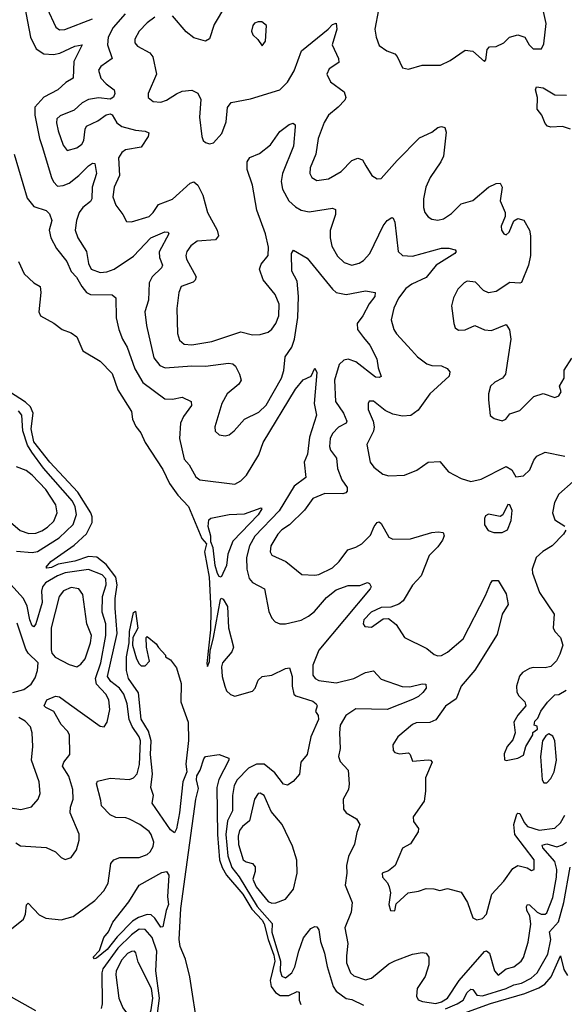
# Model space of a CAD drawing. Extents: x 1550320 to 1685906, y 509093 to 640511.
# Tile 262 of 532: x 1663322 to 1666114, y 527713 to 532764. Entities that reach past the tile are written whole.
import ezdxf

# ---------------------------------------------------------------- set-up
doc = ezdxf.new("R2010")
doc.units = 0

msp = doc.modelspace()

# ---------------------------------------------------------------- linework, layer by layer
at = {"layer": '0CON20XD'}
for points in [[(1663345.8, 532835), (1663377.3, 532675), (1663405.3, 532615.3), (1663445, 532590), (1663495, 532585.9), (1663527.3, 532592.7), (1663605, 532628.8), (1663642.5, 532635), (1663599.5, 532550.5), (1663595.3, 532464.7), (1663558.5, 532441.5), (1663517.5, 532405), (1663445, 532366.3), (1663398.6, 532315), (1663399.2, 532275), (1663422.5, 532155), (1663436.4, 532113.6), (1663485, 531954.1), (1663495, 531932), (1663515, 531909.7), (1663545, 531913.1), (1663575, 531925.3), (1663625.3, 531965), (1663675, 532015.3), (1663695, 532028.8), (1663706.8, 532026.8), (1663715.3, 531975), (1663692.6, 531905), (1663691.2, 531845), (1663685, 531831.5), (1663645, 531801.2), (1663626.6, 531775), (1663612.5, 531735), (1663606.2, 531685), (1663620, 531645), (1663665, 531575.8), (1663673.6, 531513.6), (1663688.9, 531485), (1663735, 531467.6), (1663768.6, 531471.4), (1663806.7, 531485), (1663905, 531550.6), (1663994.5, 531645), (1664065, 531675.6), (1664082.5, 531675), (1664085.8, 531665), (1664036.9, 531573.1), (1664038.4, 531545), (1664054.6, 531505), (1664048.7, 531491.3), (1664001.1, 531445), (1663984.7, 531415), (1663982.5, 531325), (1663962.9, 531265), (1663971.1, 531195), (1664008.8, 531028.8), (1664039.9, 530989.9), (1664068.2, 530978.2), (1664205, 530987.8), (1664275, 530986.1), (1664392.9, 531002.9), (1664415, 530998.5), (1664427.6, 530987.6), (1664449.1, 530945), (1664456.7, 530915), (1664445.8, 530894.2), (1664385, 530845.5), (1664357.7, 530795), (1664322.5, 530675), (1664324.1, 530654.1), (1664344.4, 530634.4), (1664375, 530629.2), (1664395, 530634), (1664422, 530655), (1664474, 530715), (1664548.5, 530751.5), (1664585, 530786.7), (1664663.6, 530925), (1664675.9, 530965), (1664682.2, 531035), (1664716.7, 531085), (1664730.6, 531125), (1664747.4, 531237.4), (1664751.8, 531345), (1664743.4, 531423.4), (1664717.3, 531475), (1664714.4, 531565), (1664725, 531581.2), (1664795, 531540.5), (1664925, 531381.5), (1664945, 531364.6), (1664995, 531353.8), (1665095, 531372.9), (1665144.1, 531364.1), (1665141.9, 531345), (1665112.6, 531307.4), (1665080.4, 531245), (1665051.2, 531205), (1665053.8, 531175), (1665084, 531134), (1665116.1, 531095), (1665151.9, 531025), (1665158.8, 530978.8), (1665175.7, 530934.3), (1665165, 530928), (1665145, 530931.1), (1665045, 531009.7), (1665005, 531023.2), (1664983, 531017), (1664960.4, 530995), (1664935.3, 530915), (1664940.9, 530805), (1664981.3, 530745), (1664998.2, 530705), (1664994.6, 530695), (1664956.8, 530673.2), (1664925, 530642.2), (1664913.9, 530615), (1664909.6, 530575), (1664915.8, 530555.8), (1664946.2, 530515), (1664951.2, 530461.2), (1664973.9, 530403.9), (1665000, 530365), (1665000.6, 530345), (1664993.8, 530336.2), (1664977.6, 530332.4), (1664886.1, 530333.9), (1664825, 530307.7), (1664781.4, 530248.6), (1664705, 530172.7), (1664665, 530146.7), (1664644.5, 530125.5), (1664610, 530065), (1664605.6, 530035), (1664615, 530017.5), (1664685.5, 529985.5), (1664767.8, 529917.8), (1664834.5, 529914.5), (1664855, 529918.5), (1664925, 529952.3), (1664960.4, 529985), (1665004.4, 530045), (1665045, 530057.8), (1665075.2, 530074.8), (1665120.6, 530119.4), (1665138.2, 530165), (1665155, 530184.4), (1665165, 530187.5), (1665175, 530179.2), (1665215, 530110), (1665235, 530098.6), (1665325, 530100.8), (1665435, 530133.8), (1665467.5, 530137.5), (1665492.7, 530132.7), (1665497.3, 530117.3), (1665489.6, 530095), (1665465, 530060), (1665421.1, 530015), (1665379.1, 529910.9), (1665335, 529863.5), (1665287.3, 529782.7), (1665265, 529765.6), (1665225, 529750), (1665175, 529748.6), (1665124.4, 529725), (1665086.7, 529685), (1665082.2, 529665), (1665090.5, 529650.5), (1665125, 529648.6), (1665185, 529690), (1665212.3, 529692.3), (1665252.4, 529662.4), (1665293.8, 529595), (1665408.2, 529538.2), (1665447.3, 529507.3), (1665465, 529500.8), (1665485, 529502.9), (1665515, 529520), (1665595, 529588.1), (1665710.5, 529809.5), (1665735, 529872.5), (1665745, 529887.5), (1665775, 529887.5), (1665815, 529818.8), (1665825.7, 529765), (1665795.6, 529714.4), (1665769.8, 529610.2), (1665655, 529427.3), (1665585.5, 529345), (1665559.2, 529280.8), (1665505, 529242.5), (1665455, 529173.3), (1665425, 529159.6), (1665355, 529157.8), (1665335, 529149.4), (1665260, 529085), (1665234.2, 529045), (1665235.9, 529015.9), (1665245.7, 529005.7), (1665268.3, 528998.3), (1665315, 529002.9), (1665324.4, 528994.4), (1665335, 528960), (1665415, 528967.5), (1665427.5, 528965), (1665436.2, 528955), (1665402.9, 528875), (1665403, 528807), (1665395.6, 528755), (1665338.1, 528675), (1665340.2, 528650.2), (1665366, 528615), (1665365, 528597.5), (1665325, 528536), (1665285, 528513.8), (1665246.2, 528425), (1665212.7, 528397.3), (1665180, 528385), (1665182, 528365), (1665206.5, 528336.5), (1665215.5, 528315.5), (1665222, 528285), (1665214, 528225), (1665222.5, 528195), (1665245, 528192.5), (1665251.2, 528228.8), (1665313.3, 528285), (1665366.6, 528293.4), (1665405, 528306.7), (1665445, 528305.8), (1665475, 528297.5), (1665515, 528307.1), (1665585, 528288), (1665616.9, 528235), (1665645, 528156.7), (1665666.1, 528146.1), (1665695, 528154), (1665714.4, 528175.6), (1665741.5, 528278.5), (1665804.4, 528345), (1665849.5, 528410.5), (1665875, 528425.6), (1665922.9, 528412.9), (1665945, 528398.8), (1665958.8, 528405), (1665959.2, 528455), (1665860.8, 528585), (1665855.2, 528635), (1665870.8, 528689.2), (1665875, 528694.3), (1665885, 528692.2), (1665907.2, 528645), (1665925, 528625.9), (1665985, 528606.2), (1666065, 528617.3), (1666095, 528643.8), (1666117.1, 528682.9)], [(1663460.9, 532825), (1663506.4, 532726.4), (1663525, 532712.9), (1663553.9, 532713.9), (1663695, 532768.7)], [(1664377.3, 532837.3), (1664319.5, 532740.5), (1664294.5, 532665.5), (1664275, 532654.5), (1664215, 532672.1), (1664175, 532702.5), (1664105, 532784.5)], [(1665161.8, 532815), (1665143.1, 532715), (1665148.6, 532675), (1665165, 532631.2), (1665203.8, 532603.8), (1665245, 532589.2), (1665257.5, 532575), (1665285, 532517.5), (1665315, 532510), (1665385, 532530.8), (1665478.3, 532531.7), (1665528, 532555), (1665605, 532608), (1665645, 532603.3), (1665705, 532550), (1665711.7, 532558.3), (1665718.3, 532611.7), (1665730, 532625), (1665765, 532627.5), (1665803.6, 532646.4), (1665832.5, 532675), (1665875, 532687.5), (1665912, 532675), (1665933.3, 532635), (1665954.3, 532614.3), (1665996.2, 532615), (1666008.7, 532641.3), (1666020.9, 532745), (1666006.5, 532806.5)], [(1663863.2, 532795), (1663801.4, 532725), (1663775.8, 532675), (1663771.4, 532635), (1663796.5, 532565), (1663736.9, 532525), (1663726.4, 532505), (1663738.2, 532465), (1663765.5, 532435), (1663805.7, 532405), (1663808.9, 532385), (1663803.3, 532366.7), (1663785, 532357.1), (1663725, 532363.9), (1663674, 532355), (1663642.7, 532337.3), (1663600.4, 532299.6), (1663528.6, 532271.4), (1663512.5, 532255), (1663509.6, 532235), (1663518.5, 532195), (1663545, 532121.2), (1663565, 532094), (1663615, 532106.4), (1663640.9, 532125), (1663651.1, 532145), (1663656.9, 532203.1), (1663665, 532218.6), (1663722.9, 532245), (1663765, 532275.8), (1663785, 532280.8), (1663795.5, 532275.5), (1663819.6, 532235), (1663845, 532216.7), (1663915, 532198), (1663965, 532193.3), (1663984.2, 532184.2), (1663980.5, 532165), (1663945, 532111.1), (1663863.9, 532096.1), (1663845, 532083.5), (1663827.7, 532055), (1663834, 531965), (1663805.4, 531905), (1663800, 531855), (1663813.7, 531813.7), (1663850.8, 531765), (1663868.8, 531728.8), (1663895, 531727.5), (1663985, 531755.5), (1664006.5, 531775), (1664033.8, 531816.2), (1664105, 531844), (1664195, 531925.6), (1664215, 531932.9), (1664235, 531915.8), (1664260, 531865), (1664284.1, 531775), (1664334.6, 531685)], [(1664015, 532777.5), (1663975, 532748.8), (1663933.6, 532705), (1663911.5, 532665), (1663912.5, 532645), (1663925, 532628.1), (1663988.6, 532595), (1664004.6, 532574.6), (1664023.1, 532485), (1663980.6, 532385), (1663980.8, 532365), (1664005.4, 532345.4), (1664045, 532341.5), (1664075, 532351.2), (1664125, 532384.5), (1664155, 532396.9), (1664205, 532402.5), (1664235, 532387.1), (1664249.5, 532355), (1664243.5, 532265), (1664255.7, 532165.7), (1664262, 532145), (1664275, 532134), (1664295, 532128), (1664315, 532132), (1664358.7, 532181.3), (1664379.6, 532240.4), (1664386.9, 532313.1), (1664405, 532340), (1664505, 532358.5), (1664655, 532404.4), (1664695, 532444.3), (1664728.4, 532501.6), (1664766.5, 532605), (1664903.6, 532716.4), (1664925, 532740), (1664945, 532746.7), (1664947.5, 532715), (1664923.6, 532635), (1664955.8, 532565), (1664958, 532545), (1664907.8, 532512.2), (1664896.7, 532485), (1664915.7, 532445), (1664984.4, 532395), (1664994.4, 532365), (1664988.7, 532351.3), (1664955, 532315.6), (1664905, 532274.4), (1664882.6, 532237.4), (1664852.3, 532155), (1664840, 532075), (1664810.5, 532005), (1664810, 531975), (1664818.8, 531955), (1664845, 531939.2), (1664905, 531948.1), (1664970, 531985), (1665025, 532042.5), (1665055, 532053.3), (1665080, 532045), (1665096, 532014), (1665126.2, 531965), (1665155, 531948), (1665175, 531950), (1665257.3, 532042.7), (1665372.2, 532157.8), (1665435, 532188), (1665465, 532211.2), (1665485, 532216.2), (1665500.7, 532210.7), (1665507.3, 532187.3), (1665493.8, 532065), (1665481.2, 532035), (1665426.4, 531955), (1665404.5, 531905), (1665391.2, 531845), (1665391.2, 531801.2), (1665398.1, 531775), (1665415, 531752.9), (1665435, 531740.6), (1665465, 531735.6), (1665495, 531741.9), (1665535, 531770), (1665585, 531820), (1665645, 531836.4), (1665725, 531905.4), (1665764.2, 531924.2), (1665785, 531925.8), (1665794.4, 531905), (1665784.6, 531834.6), (1665811.2, 531775), (1665811.2, 531755), (1665790.8, 531705), (1665792, 531685), (1665803.3, 531665), (1665815, 531661.2), (1665831.2, 531675), (1665855, 531732.5), (1665875, 531743.8), (1665905.7, 531735.7), (1665936, 531685), (1665941.2, 531655), (1665940, 531555), (1665930, 531505), (1665895, 531416.7), (1665885, 531412), (1665835, 531416.2), (1665765, 531369.1), (1665725, 531363.6), (1665699.2, 531375), (1665658.3, 531418.3), (1665615, 531422.5), (1665600, 531415), (1665567.7, 531382.3), (1665545, 531337.5), (1665535.9, 531295.9), (1665547.1, 531205), (1665555, 531183.8), (1665570.9, 531170.9), (1665605, 531173.8), (1665655, 531195.6), (1665705, 531172.9), (1665740.2, 531169.8), (1665815, 531200), (1665833.1, 531173.1), (1665839.1, 531125), (1665811.5, 530945), (1665797.1, 530925), (1665757.5, 530905), (1665735.6, 530885), (1665724.4, 530845), (1665724.4, 530815), (1665734.3, 530734.3), (1665755, 530718.6), (1665795, 530706.7), (1665814.2, 530715), (1665835, 530742), (1665885, 530759.5), (1665958.3, 530831.7), (1666005, 530846), (1666065, 530826.7), (1666086.2, 530835), (1666098, 530855), (1666090, 530885), (1666113.8, 530925), (1666113, 530967), (1666151.7, 531028.3)], [(1664565, 532630), (1664582.5, 532655), (1664587.5, 532735), (1664563.3, 532753.3), (1664545, 532753.8), (1664525, 532746), (1664516.2, 532735), (1664510, 532705), (1664516.4, 532686.4), (1664543, 532663), (1664565, 532630)], [(1666145, 532202.6), (1666105, 532217.1), (1666045, 532213.2), (1666027.6, 532217.6), (1666015, 532232), (1665999.2, 532275), (1665973.9, 532305), (1665976.7, 532365), (1665965.6, 532405), (1665970.7, 532419.3), (1666005, 532415.3), (1666065, 532379.4), (1666125, 532377.5)], [(1664334.6, 531685), (1664340.4, 531655), (1664325.8, 531635), (1664232.3, 531627.7), (1664198.9, 531605), (1664178.2, 531575), (1664173.8, 531555), (1664177.5, 531535), (1664226.7, 531445), (1664222.1, 531427.9), (1664211.8, 531418.2), (1664150, 531395), (1664137.5, 531365), (1664127.4, 531282.6), (1664130.4, 531155), (1664140.8, 531120.8), (1664165, 531099.6), (1664205, 531095.8), (1664306.6, 531113.4), (1664455, 531162.9), (1664515, 531148.1), (1664555, 531148.6), (1664595, 531160.6), (1664615, 531177.1), (1664635, 531205.8), (1664649.4, 531245), (1664651.2, 531305), (1664632.1, 531355), (1664570.5, 531430.5), (1664550.8, 531485), (1664560.3, 531509.7), (1664595.9, 531554.1), (1664597.4, 531597.4), (1664582.5, 531665), (1664537.1, 531787.1), (1664516, 531916), (1664488.7, 531995), (1664487.3, 532035), (1664502.1, 532057.9), (1664551.7, 532078.3), (1664607.7, 532122.3), (1664655, 532190), (1664703.7, 532226.3), (1664723.8, 532233.8), (1664733.8, 532225), (1664734.3, 532214.3), (1664726.2, 532115), (1664669.5, 531975), (1664662.6, 531935), (1664668.3, 531895), (1664701.8, 531835), (1664735, 531803.9), (1664765, 531786.6), (1664805, 531778.8), (1664925, 531797.1), (1664940.6, 531790.6), (1664941.2, 531765), (1664913.7, 531683.7), (1664912.9, 531645), (1664922.7, 531602.7), (1664950.4, 531550.4), (1664985, 531518.5), (1665025, 531504.6), (1665062.9, 531515), (1665085, 531528.9), (1665117.2, 531565), (1665185, 531706.9), (1665205, 531734.4), (1665229.2, 531749.2), (1665236.7, 531746.7), (1665245.4, 531725.4), (1665262.3, 531575), (1665284.1, 531554.1), (1665335, 531550.7), (1665485, 531593.1), (1665522.6, 531592.6), (1665554, 531584), (1665558.8, 531575), (1665552, 531565), (1665457.1, 531505), (1665405, 531441.1), (1665332.8, 531407.2), (1665300.9, 531385), (1665263.8, 531335), (1665239.6, 531285), (1665225.6, 531225), (1665240.4, 531175), (1665252.9, 531152.9), (1665329.6, 531069.6), (1665362, 531035), (1665409.7, 530999.7), (1665435, 530990.5), (1665485, 530988.5), (1665514, 530975), (1665527, 530957), (1665524.3, 530935), (1665423.6, 530845), (1665365, 530762), (1665327, 530733), (1665285, 530730.9), (1665235, 530740.4), (1665195, 530760), (1665135, 530807.8), (1665113.3, 530806.7), (1665107.5, 530795), (1665108.6, 530765), (1665133.5, 530705), (1665138.8, 530675), (1665135.9, 530654.1), (1665102.2, 530585), (1665118.5, 530495), (1665138.1, 530468.1), (1665182.7, 530432.7), (1665215, 530423.9), (1665295, 530428.4), (1665357.1, 530452.9), (1665415, 530494), (1665475, 530497.5), (1665520, 530445), (1665585, 530410), (1665635, 530395.7), (1665687.3, 530407.3), (1665815, 530472), (1665844.2, 530454.2), (1665865, 530418.8), (1665905, 530424), (1665937.5, 530455), (1665957.5, 530505), (1665972.5, 530525), (1666015, 530545.5), (1666115.7, 530525.7)], [(1663292.9, 532075), (1663359.2, 531849.2), (1663395, 531806.8), (1663456.9, 531785), (1663475, 531767.8), (1663486.1, 531735), (1663473.6, 531685), (1663481.6, 531645), (1663510.1, 531590.1), (1663563.5, 531523.5), (1663585, 531472.2), (1663613.1, 531443.1), (1663640, 531395), (1663665, 531365.5), (1663685, 531354.4), (1663795, 531353.3), (1663815, 531337.5), (1663816.1, 531235), (1663830.4, 531175), (1663848, 531125), (1663871.8, 531085), (1663912.6, 530972.6), (1663952.8, 530902.8), (1664065, 530819.5), (1664105, 530816.9), (1664155, 530827.5), (1664200, 530805), (1664201.9, 530785), (1664161.2, 530728.8), (1664146.8, 530695), (1664141.1, 530615), (1664165, 530510.4), (1664190.2, 530480.2), (1664225, 530418.5), (1664245, 530404.6), (1664425, 530382.2), (1664455, 530398.2), (1664485, 530428.1), (1664547.6, 530532.4), (1664569.1, 530595), (1664735, 530869.4), (1664775, 530916), (1664816.7, 530935), (1664835, 530976.7), (1664845.6, 530955), (1664831.8, 530795), (1664843.5, 530735), (1664807.9, 530622.1), (1664796.8, 530535), (1664779.4, 530495), (1664788.9, 530415), (1664728.8, 530371.2), (1664652, 530245), (1664527.1, 530115), (1664500.2, 530065), (1664484.2, 530005), (1664485.8, 529945), (1664497.8, 529897.8), (1664515, 529877.3), (1664577.1, 529845), (1664598.8, 529728.8), (1664615, 529694.2), (1664631.4, 529675), (1664654.6, 529664.6), (1664685, 529664.5), (1664765, 529684.4), (1664802.5, 529705), (1664832.3, 529727.7), (1664895, 529800.5), (1664945, 529839.4), (1665005, 529862.5), (1665065, 529862.5), (1665105, 529877.5), (1665115, 529872.5), (1665123.1, 529855), (1665118.9, 529845), (1664855, 529529.1), (1664823.7, 529453.7), (1664825, 529401.2), (1664836, 529385), (1664855, 529374.4), (1664945, 529362.7), (1665035, 529384.2), (1665095, 529416.1), (1665135, 529424.2), (1665175, 529381.1), (1665283.1, 529343.1), (1665322.4, 529342.4), (1665385, 529356.9), (1665404.2, 529355), (1665405.5, 529335), (1665387.7, 529312.3), (1665367, 529293), (1665335, 529276.3), (1665205, 529225.3), (1665045, 529228.6), (1664993.3, 529195), (1664965.3, 529145), (1664960.6, 529105), (1664964.6, 529025.4), (1664955.6, 528985), (1664965, 528959.2), (1665005.6, 528915), (1665011.1, 528845), (1665006.9, 528815), (1664980, 528765), (1664982.5, 528715), (1664996.2, 528695), (1665048, 528665), (1665065.8, 528635), (1665050, 528595), (1665037.5, 528535), (1665007.8, 528472.2), (1664996.7, 528425), (1664999.6, 528385), (1664991.1, 528325), (1665026.2, 528235), (1665020.4, 528185), (1664988.9, 528105), (1665003.5, 528025), (1664997.7, 527962.3), (1664997.1, 527925), (1665018.2, 527875), (1665035, 527860), (1665095, 527839.3), (1665125, 527847.1), (1665215, 527920.8), (1665245, 527936.5), (1665335, 527970), (1665385, 527978.1), (1665405, 527975.6), (1665418.8, 527955), (1665418.6, 527915), (1665400.2, 527855), (1665359.8, 527795), (1665356.1, 527755), (1665365, 527736.7), (1665386.8, 527726.8), (1665455, 527717.6), (1665484.6, 527725), (1665515.7, 527745), (1665574.5, 527835.5), (1665705, 527983.2), (1665715, 527987.9), (1665729.7, 527975), (1665755.4, 527885), (1665775, 527862.7), (1665815.6, 527894.4), (1665855.7, 527905), (1665893.3, 527935), (1665905, 527953.8), (1665928.4, 528031.6), (1665942.7, 528125), (1665936.4, 528166.4), (1665921.2, 528195), (1665919.6, 528215), (1665925, 528224.3), (1665935, 528223.5), (1665975, 528185.9), (1665995, 528175.8), (1666015, 528174.7), (1666025, 528182.7), (1666055, 528260.8), (1666073.6, 528365), (1666075.5, 528405), (1666065.2, 528445), (1666003.9, 528515), (1666001, 528529), (1666025, 528535.5), (1666075, 528521.1), (1666105, 528530.7), (1666125.1, 528544.9)], [(1663315, 531523.8), (1663345, 531460), (1663394.2, 531414.2), (1663426.7, 531395), (1663430, 531365), (1663420, 531265), (1663427.5, 531245), (1663497, 531207), (1663540, 531175), (1663585, 531158), (1663615, 531138), (1663645.8, 531065.8), (1663735, 531012.9), (1663795, 530950), (1663825.5, 530865), (1663894.3, 530755), (1663900, 530715), (1663917.9, 530677.9), (1663942.5, 530645), (1663964.4, 530595), (1664055, 530456.7), (1664090.3, 530385), (1664132.6, 530325), (1664186.3, 530266.3), (1664255, 530102), (1664279.4, 530075), (1664269.4, 530035), (1664293.4, 529905), (1664302.1, 529735), (1664300.6, 529635), (1664280.9, 529460.9), (1664285, 529446.7), (1664295, 529472.5), (1664298.5, 529525), (1664314.5, 529595), (1664350.5, 529789.5), (1664355, 529796.7), (1664365, 529791.2), (1664386.4, 529753.6), (1664392.9, 529645), (1664418.6, 529545), (1664409.1, 529520.9), (1664361.2, 529465), (1664356, 529445), (1664360, 529395), (1664373.3, 529345), (1664381.2, 529321.2), (1664401.7, 529301.7), (1664425, 529293.8), (1664515, 529318.8), (1664528.6, 529335), (1664543.7, 529376.3), (1664565, 529394), (1664615, 529402), (1664685, 529435.6), (1664705, 529438.8), (1664718.7, 529395), (1664718.5, 529345), (1664726.9, 529305), (1664737.8, 529295), (1664825, 529268.1), (1664842.2, 529255), (1664846.7, 529245), (1664838.8, 529215), (1664851.2, 529195), (1664854, 529175), (1664813.5, 529085), (1664795.5, 528995), (1664762.5, 528955), (1664755.6, 528894.4), (1664723.6, 528856.4), (1664695, 528837.5), (1664675, 528842.2), (1664630.2, 528900.2), (1664575, 528945.8), (1664535, 528945.7), (1664494.7, 528925), (1664436.7, 528865), (1664421.4, 528835), (1664412.6, 528785), (1664413.5, 528705), (1664386.2, 528653.8), (1664379.3, 528585), (1664388.7, 528475), (1664408.8, 528415), (1664447.6, 528367.6), (1664538.8, 528215), (1664616.9, 528126.9), (1664615, 528083.3), (1664659.4, 527935), (1664656.6, 527885), (1664665, 527856.7), (1664685, 527849.2), (1664717.6, 527875), (1664732.3, 527905), (1664753, 527985), (1664775.9, 528054.1), (1664815, 528101.9), (1664835, 528112.9), (1664845, 528110.8), (1664855.4, 528095.4), (1664864.7, 528035), (1664884.8, 527974.8), (1664897.7, 527907.7), (1664929.2, 527805), (1664945, 527780.9), (1664995, 527742.5), (1665025, 527738.5), (1665085, 527708.1)], [(1663605, 529987), (1663518.7, 529971.3), (1663484.7, 529954.7), (1663460.5, 529950.5), (1663456.7, 529955), (1663481.5, 529985), (1663601.2, 530068.8), (1663663.8, 530126.2), (1663693.8, 530185), (1663694, 530214), (1663687, 530235), (1663620.4, 530340.4), (1663476.7, 530495), (1663395, 530599.1), (1663380.3, 530665), (1663390.8, 530745), (1663377.5, 530777.5), (1663351.7, 530801.7), (1663269.4, 530855)], [(1663305, 530037), (1663385, 530030.4), (1663413.4, 530036.6), (1663524, 530106), (1663596.1, 530173.9), (1663613.3, 530226.7), (1663606.2, 530265), (1663592.7, 530295), (1663444, 530464), (1663383.2, 530545), (1663361.8, 530581.8), (1663337.4, 530655), (1663332, 530735), (1663315, 530758.4)], [(1663237.9, 530217.9), (1663324.2, 530144.2), (1663368.3, 530128.3), (1663405, 530130.3), (1663435, 530142.2), (1663465, 530160.6), (1663497.5, 530192.5), (1663514.1, 530235), (1663507.1, 530275), (1663455, 530353.9), (1663385, 530428.2), (1663355, 530451.5), (1663305, 530470)], [(1666160, 530395), (1666085, 530330.8), (1666063.3, 530286.7), (1666052.9, 530235), (1666065, 530199.2), (1666115.7, 530165.7)], [(1664355, 529904.2), (1664345, 529907.1), (1664335, 529922.9), (1664324.3, 529965), (1664313.5, 530055), (1664302.1, 530085), (1664302.2, 530115), (1664288, 530165), (1664290.8, 530199.2), (1664302.4, 530207.6), (1664395.7, 530225.7), (1664475, 530228.8), (1664560, 530260), (1664563.8, 530255), (1664545, 530224.6), (1664415, 530088.9), (1664388.1, 530021.9), (1664382.1, 529965), (1664355, 529904.2)], [(1665752.9, 530132.9), (1665795, 530133.6), (1665822.2, 530147.8), (1665841.1, 530195), (1665847, 530247), (1665835, 530276.2), (1665825, 530278), (1665798.5, 530225), (1665785.2, 530214.8), (1665725, 530227.8), (1665710.4, 530219.6), (1665703.8, 530206.2), (1665705, 530173.3), (1665723.6, 530143.6), (1665752.9, 530132.9)], [(1666121.2, 530145), (1666110, 530125), (1666050.8, 530065), (1666004.1, 530035.9), (1665969.4, 530005), (1665949.4, 529945), (1665950.6, 529925), (1665986.4, 529826.4), (1666061.9, 529715), (1666056, 529645), (1666066, 529625), (1666094.4, 529594.4), (1666105.8, 529555), (1666090.3, 529509.7), (1666073.8, 529475), (1666045, 529446.2), (1666015, 529438.8), (1665955, 529440.8), (1665935, 529435.7), (1665900, 529415), (1665884.3, 529395.7), (1665868, 529345), (1665870, 529315), (1665881.2, 529295), (1665911.2, 529265), (1665916.2, 529245), (1665875, 529196.7), (1665855, 529160), (1665861.2, 529105), (1665850, 529070), (1665821.2, 529035), (1665805, 528997.5), (1665807, 528967), (1665815, 528963.8), (1665875, 528976.2), (1665905, 528992), (1665916, 529035), (1665952.5, 529095), (1665952.5, 529107.5), (1665976.7, 529125), (1665975, 529140), (1665960, 529145), (1665962.5, 529165), (1665978.3, 529181.7), (1665993.9, 529216.1), (1666027, 529263), (1666065, 529300), (1666085, 529302.5), (1666122.5, 529325)], [(1663279.1, 528100.9), (1663340.8, 528149.2), (1663351.2, 528175), (1663356.5, 528223.5), (1663365, 528232.5), (1663422.2, 528172.2), (1663455, 528155.3), (1663535, 528147.2), (1663595, 528163.3), (1663706.5, 528245), (1663753.8, 528295), (1663774.7, 528335.3), (1663789.1, 528435), (1663804.2, 528455), (1663835, 528466.9), (1663935, 528465.6), (1663975, 528481.9), (1663990, 528495), (1664006.7, 528523.3), (1664008.8, 528545), (1663996.2, 528585), (1663985, 528599.5), (1663937.8, 528635), (1663885, 528662.2), (1663865, 528670), (1663815, 528671.4), (1663785, 528684.4), (1663741.3, 528731.3), (1663738, 528758), (1663715.6, 528844.4), (1663721.4, 528858.6), (1663785, 528872.5), (1663885, 528867.2), (1663905.6, 528875), (1663924.6, 528895), (1663936.7, 528943.3), (1663941.4, 529065), (1663935, 529086), (1663898.3, 529138.3), (1663883.4, 529175), (1663872.5, 529255), (1663855.8, 529305), (1663834.1, 529334.1), (1663789, 529369), (1663772.5, 529395), (1663821.5, 529615), (1663810.7, 529745), (1663811, 529795), (1663821.6, 529865), (1663814.2, 529905), (1663765, 529969.3), (1663717.2, 530007.2), (1663675, 530009.8), (1663605, 529987)], [(1663301.5, 528541.5), (1663325, 528526.4), (1663457.2, 528517.2), (1663505, 528496), (1663535, 528466.7), (1663555, 528456.7), (1663585, 528466.7), (1663612.5, 528505), (1663626.4, 528555), (1663626.2, 528586.2), (1663580.4, 528695), (1663582.3, 528725), (1663595.4, 528765.4), (1663594.6, 528815), (1663572.9, 528882.9), (1663541.1, 528935), (1663548.5, 528955), (1663579.3, 528995), (1663576.2, 529095), (1663565.9, 529115), (1663535, 529148.7), (1663496.2, 529215), (1663455.8, 529235), (1663447.8, 529245), (1663461.1, 529275), (1663505, 529294.5), (1663525, 529290), (1663577.5, 529252.5), (1663735, 529140.8), (1663755, 529136.7), (1663769.5, 529160.5), (1663783.2, 529225), (1663778.4, 529275), (1663764.1, 529305), (1663716.1, 529356.1), (1663709.7, 529385), (1663738.4, 529465), (1663763.4, 529605), (1663763.5, 529665), (1663744.3, 529725), (1663745.9, 529805), (1663764.8, 529865), (1663763.5, 529895), (1663745, 529916.5), (1663675, 529943.5), (1663555, 529927.3), (1663515, 529911.4), (1663454.7, 529875.3), (1663438.5, 529855), (1663433.2, 529833.2), (1663436.8, 529775), (1663405, 529664.3), (1663395, 529650), (1663385, 529654.4), (1663372.8, 529685), (1663359.7, 529755), (1663341.4, 529795), (1663225, 529922.5)], [(1663615, 529444.3), (1663635, 529457.5), (1663657.1, 529485), (1663685, 529568), (1663689.5, 529605), (1663665.6, 529665.6), (1663645, 529816), (1663624.7, 529844.7), (1663585, 529851.4), (1663546.5, 529835), (1663523.9, 529805), (1663483.6, 529645), (1663482.4, 529532.4), (1663485.8, 529515), (1663503.6, 529493.6), (1663575, 529456.9), (1663615, 529444.3)], [(1664115, 528592.5), (1664095, 528608.5), (1664000, 528745), (1664007.5, 528785), (1663994, 528825), (1664003.2, 528895), (1663991.7, 528995), (1663995.8, 529065), (1663982.7, 529115), (1663945, 529175.6), (1663930.5, 529310.5), (1663880, 529385), (1663869.6, 529425), (1663869.6, 529495), (1663882.2, 529567.8), (1663884.7, 529625), (1663905, 529722.5), (1663915, 529730), (1663927.3, 529642.7), (1663902, 529595), (1663899.2, 529555), (1663921.2, 529485), (1663935, 529460), (1663945, 529450), (1663965, 529450), (1663986.4, 529473.6), (1663971.2, 529545), (1663970, 529595), (1663975, 529600), (1664021.7, 529561.7), (1664033.8, 529543.8), (1664070, 529505), (1664070, 529495), (1664095, 529480), (1664125, 529440), (1664149.5, 529359.5), (1664148.6, 529265), (1664185, 529160), (1664186.6, 529066.6), (1664174.2, 528945), (1664178.4, 528905), (1664157.2, 528855), (1664140.3, 528695), (1664125, 528614), (1664115, 528592.5)], [(1663286.6, 529313.4), (1663342.2, 529327.8), (1663380.3, 529355), (1663401.2, 529388.8), (1663412.9, 529425), (1663417.1, 529465), (1663365, 529514.7), (1663352.4, 529535), (1663308.3, 529668.3)], [(1663275, 528720.7), (1663327.9, 528712.1), (1663383, 528727), (1663415.6, 528765), (1663426.4, 528795), (1663420.8, 528855), (1663381.9, 528965), (1663389.4, 529035), (1663385.8, 529105), (1663376.3, 529136.3), (1663349.2, 529165), (1663318, 529185)], [(1666025, 528848.8), (1666045, 528871.2), (1666061.9, 528905), (1666073.3, 528965), (1666064.4, 529065), (1666055, 529088.8), (1666035, 529100), (1666019.1, 529090.9), (1666002.5, 529065), (1665992.5, 528985), (1666000.8, 528865), (1666009.3, 528849.3), (1666025, 528848.8)], [(1664237.3, 527577.3), (1664194.3, 527854.3), (1664172.5, 527945), (1664145, 528010), (1664138.9, 528045), (1664147.1, 528205), (1664174.9, 528405.1), (1664224.9, 528765.1), (1664239.1, 528820.9), (1664228.3, 528865), (1664230, 528885), (1664247.7, 528915), (1664265, 528972.5), (1664275, 528984.2), (1664345, 528993.8), (1664393.3, 528975), (1664394.2, 528965), (1664342.8, 528867.2), (1664332.8, 528825), (1664336.5, 528585), (1664346.4, 528455), (1664359.6, 528415), (1664382.3, 528375), (1664465, 528278.8), (1664511.6, 528201.6), (1664564.2, 528145), (1664574.8, 528125.2), (1664594.9, 528045), (1664625.1, 527965.1), (1664629.6, 527935), (1664606.1, 527835), (1664610.2, 527805), (1664633.1, 527773.1), (1664657.8, 527757.8), (1664701.2, 527758.8), (1664745, 527778.9), (1664753.8, 527775), (1664754.6, 527734.6), (1664762.2, 527712.2)], [(1664615, 528232.7), (1664635, 528233.8), (1664685, 528253.3), (1664725, 528304.3), (1664744.7, 528385), (1664742, 528452), (1664720.7, 528525), (1664666.9, 528635), (1664611.4, 528701.4), (1664575.6, 528785), (1664555, 528795.8), (1664545, 528794.2), (1664525, 528766.2), (1664499.6, 528655), (1664463.8, 528625), (1664449.4, 528605), (1664442.5, 528575), (1664443.4, 528533.4), (1664467.9, 528455), (1664483.4, 528443.4), (1664515, 528435.9), (1664528.6, 528418.6), (1664529.4, 528395), (1664516.8, 528355), (1664534.8, 528315), (1664595, 528240.9), (1664615, 528232.7)], [(1663705, 527946.7), (1663698.8, 527955), (1663731.2, 527988.8), (1663753.6, 528056.4), (1663777.1, 528085), (1663800, 528135), (1663881.8, 528238.2), (1663935, 528324), (1664050.6, 528389.4), (1664075, 528394.5), (1664086, 528375), (1664078.9, 528265), (1664085.1, 528225.1), (1664072.2, 528195), (1664055, 528110.6), (1664045, 528109.5), (1664015.3, 528155.3), (1663995, 528171.4), (1663975, 528173), (1663931.3, 528158.7), (1663900.6, 528139.4), (1663820.6, 528059.4), (1663770, 527995), (1663715, 527950.6), (1663705, 527946.7)], [(1665505, 527690.4), (1665565, 527714.7), (1665595.8, 527734.2), (1665615, 527773.7), (1665635, 527791.6), (1665645, 527789.5), (1665665, 527760.4), (1665695, 527757.2), (1665815, 527793.8), (1665855, 527813.1), (1665895, 527820.9), (1665943.3, 527846.7), (1665975.4, 527874.6), (1666029.1, 527970.9), (1666044.5, 528045), (1666038.4, 528085), (1666083.6, 528136.4), (1666110.9, 528235), (1666144.2, 528415.8)], [(1664022.8, 527627.2), (1664038.9, 527745), (1664019.8, 527885), (1664024.3, 527985), (1664000.7, 528055), (1663965, 528096.2), (1663935, 528098.1), (1663895, 528070.2), (1663825, 528000.5), (1663747.2, 527895), (1663742.6, 527875), (1663745.2, 527714.8), (1663739.1, 527690.9)], [(1663925, 527627.5), (1663965, 527630), (1663985, 527653.2), (1663995.3, 527685), (1664004.2, 527745), (1663998.1, 527795), (1663929.6, 527929.6), (1663917.8, 527977.8), (1663910, 527985), (1663895, 527984.7), (1663875, 527972.9), (1663845, 527940.9), (1663817.1, 527885), (1663814.3, 527865), (1663830.2, 527745), (1663849.7, 527695), (1663885, 527649.1), (1663925, 527627.5)], [(1665580.6, 527660.6), (1665735, 527716.5), (1665912, 527768), (1665982.7, 527797.3), (1666013.2, 527816.8), (1666046.8, 527853.2), (1666095, 527962.5), (1666111.3, 527891.3), (1666130.9, 527860.9)], [(1663405, 527678.9), (1663279.5, 527749.5), (1663225, 527763.8), (1663138.6, 527768.6), (1662945, 527741.9), (1662865, 527724.5), (1662755, 527714.1), (1662667.5, 527685)]]:
    msp.add_lwpolyline(points, dxfattribs=at)

doc.saveas('drawing.dxf')
